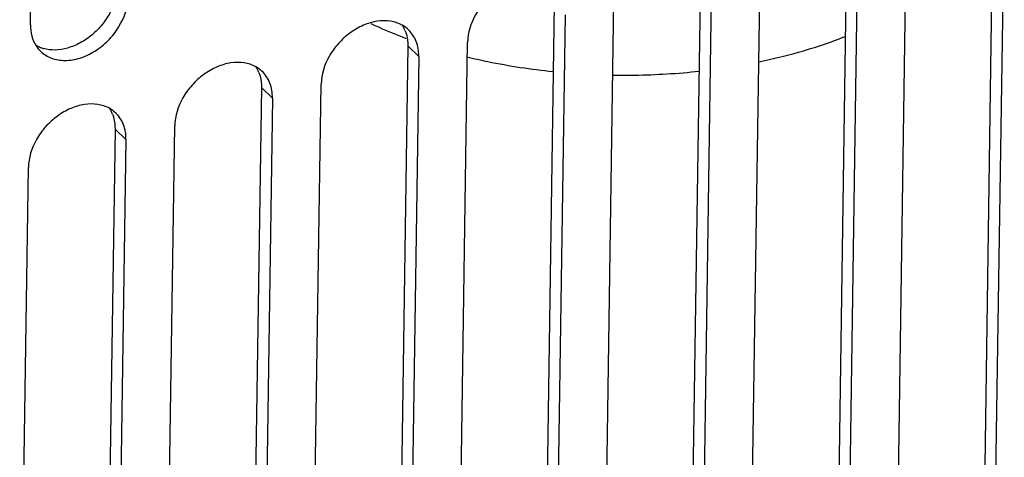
# Model space of a CAD drawing. Header units: millimetres. Extents: x 1117 to 38156, y -1945 to 7303.
# Tile 267 of 656: x 9826 to 9879, y 1022 to 1046. Entities that reach past the tile are written whole.
import ezdxf

# ---------------------------------------------------------------- set-up
doc = ezdxf.new("R2010")
doc.units = ezdxf.units.MM

msp = doc.modelspace()

# ---------------------------------------------------------------- linework, layer by layer
at = {"color": 7, "linetype": 'Continuous'}
for p, q in [((9826.824, 1045.57), (9827.278, 1076.258)), ((9878.493, 1053.358), (9878.027, 1021.92)), ((9879.078, 1052.799), (9878.613, 1021.361)), ((9870.637, 1051.126), (9870.172, 1019.688)), ((9873.376, 1019.874), (9873.841, 1051.311)), ((9871.223, 1050.568), (9870.758, 1019.13)), ((9862.782, 1048.895), (9862.317, 1017.457)), ((9865.521, 1017.642), (9865.986, 1049.08)), ((9863.368, 1048.336), (9862.903, 1016.898)), ((9854.927, 1046.663), (9854.462, 1015.225)), ((9857.666, 1015.411), (9858.131, 1046.848)), ((9855.513, 1046.105), (9855.048, 1014.667)), ((9849.811, 1013.179), (9850.276, 1044.617)), ((9847.072, 1044.432), (9846.607, 1012.994)), ((9847.658, 1043.873), (9847.072, 1044.432)), ((9847.658, 1043.873), (9847.193, 1012.435)), ((9841.956, 1010.948), (9842.421, 1042.386)), ((9839.217, 1042.2), (9838.752, 1010.762)), ((9839.803, 1041.642), (9839.217, 1042.2)), ((9839.803, 1041.642), (9839.338, 1010.204)), ((9831.362, 1039.969), (9830.897, 1008.531)), ((9831.948, 1039.41), (9831.362, 1039.969)), ((9834.101, 1008.716), (9834.566, 1040.154)), ((9831.948, 1039.41), (9831.483, 1007.972)), ((9826.246, 1006.485), (9826.711, 1037.923))]:
    msp.add_line(p, q, dxfattribs=at)
for centre, radius, start, end in [((9845.963, 1044.094), 1.664, 46.438, 61.1008), ((9845.317, 1044.619), 1.733, 26.9466, 32.7061), ((9845.248, 1044.584), 1.81, 21.3112, 26.934), ((9855.992, 1069.026), 25.807, 249.4631, 249.5883), ((9828.52, 1045.343), 1.661, 212.6915, 226.3039), ((9828.025, 1046.112), 1.89, 252.1122, 254.3432), ((9838.108, 1041.863), 1.664, 46.438, 61.1008), ((9837.462, 1042.387), 1.733, 26.9466, 32.7061), ((9837.392, 1042.353), 1.81, 21.3112, 26.934), ((9830.253, 1039.632), 1.664, 46.438, 61.1008), ((9829.607, 1040.156), 1.733, 26.9466, 32.7061), ((9829.537, 1040.121), 1.81, 21.3112, 26.934)]:
    msp.add_arc(centre, radius, start, end, dxfattribs=at)
for points, knots in [([(9854.622, 1047.783), (9854.431, 1047.889), (9853.986, 1048.032), (9853.263, 1048.018), (9852.518, 1047.795), (9851.807, 1047.383), (9851.181, 1046.813), (9850.544, 1045.935), (9850.284, 1045.135), (9850.276, 1044.617)], [0, 0, 0, 0, 0.105626, 0.220123, 0.344638, 0.477246, 0.613978, 0.749944, 1, 1, 1, 1]), ([(9831.475, 1047.616), (9831.468, 1047.141), (9831.248, 1046.408), (9830.699, 1045.578), (9830.153, 1045.02), (9829.521, 1044.585), (9828.843, 1044.301), (9828.162, 1044.187), (9827.718, 1044.236), (9827.515, 1044.292)], [0, 0, 0, 0, 0.245376, 0.378632, 0.513665, 0.646334, 0.772934, 0.890983, 1, 1, 1, 1]), ([(9827.372, 1044.142), (9827.455, 1044.064), (9827.639, 1043.922), (9828.07, 1043.714), (9828.708, 1043.616), (9829.512, 1043.757), (9830.302, 1044.13), (9831.013, 1044.702), (9831.746, 1045.623), (9832.053, 1046.494), (9832.061, 1047.057)], [0, 0, 0, 0, 0.051621, 0.104232, 0.21512, 0.33684, 0.468675, 0.606677, 0.74522, 1, 1, 1, 1]), ([(9826.824, 1045.57), (9826.821, 1045.367), (9826.863, 1044.972), (9827.019, 1044.605), (9827.122, 1044.446)], [0, 0, 0, 0, 0.516766, 1, 1, 1, 1]), ([(9846.767, 1045.552), (9846.576, 1045.657), (9846.131, 1045.8), (9845.408, 1045.786), (9844.663, 1045.563), (9843.952, 1045.151), (9843.326, 1044.582), (9842.689, 1043.704), (9842.429, 1042.903), (9842.421, 1042.386)], [0, 0, 0, 0, 0.105626, 0.220123, 0.344638, 0.477246, 0.613978, 0.749944, 1, 1, 1, 1]), ([(9845.08, 1045.644), (9845.228, 1045.574), (9845.839, 1045.292), (9846.463, 1045.037), (9846.938, 1044.859)], [0, 0, 0, 0, 0.244692, 1, 1, 1, 1]), ([(9846.934, 1045.242), (9846.958, 1045.18), (9847.044, 1044.919), (9847.075, 1044.64), (9847.072, 1044.432)], [0, 0, 0, 0, 0.241491, 1, 1, 1, 1]), ([(9847.658, 1043.873), (9847.662, 1044.144), (9847.601, 1044.55), (9847.363, 1045.019), (9847.2, 1045.215), (9847.11, 1045.3)], [0, 0, 0, 0, 0.517854, 0.761612, 1, 1, 1, 1]), ([(9865.916, 1043.583), (9866.33, 1043.669), (9867.917, 1044.029), (9869.476, 1044.519), (9870.594, 1044.966)], [0, 0, 0, 0, 0.259677, 1, 1, 1, 1]), ([(9827.445, 1044.314), (9827.417, 1044.323), (9827.309, 1044.36), (9827.204, 1044.408), (9827.129, 1044.45)], [0, 0, 0, 0, 0.253082, 1, 1, 1, 1]), ([(9838.912, 1043.32), (9838.721, 1043.426), (9838.276, 1043.569), (9837.553, 1043.555), (9836.808, 1043.332), (9836.097, 1042.92), (9835.471, 1042.35), (9834.834, 1041.472), (9834.574, 1040.672), (9834.566, 1040.154)], [0, 0, 0, 0, 0.105626, 0.220123, 0.344638, 0.477246, 0.613978, 0.749944, 1, 1, 1, 1]), ([(9850.251, 1043.848), (9850.622, 1043.758), (9852.144, 1043.418), (9853.69, 1043.184), (9854.861, 1043.064)], [0, 0, 0, 0, 0.245078, 1, 1, 1, 1]), ([(9839.079, 1043.01), (9839.103, 1042.949), (9839.189, 1042.687), (9839.22, 1042.409), (9839.217, 1042.2)], [0, 0, 0, 0, 0.241491, 1, 1, 1, 1]), ([(9839.803, 1041.642), (9839.807, 1041.912), (9839.746, 1042.319), (9839.508, 1042.787), (9839.345, 1042.983), (9839.255, 1043.069)], [0, 0, 0, 0, 0.517854, 0.761612, 1, 1, 1, 1]), ([(9858.072, 1042.873), (9858.462, 1042.867), (9860.009, 1042.865), (9861.556, 1042.957), (9862.708, 1043.082)], [0, 0, 0, 0, 0.251544, 1, 1, 1, 1]), ([(9831.057, 1041.089), (9830.866, 1041.194), (9830.421, 1041.337), (9829.698, 1041.323), (9828.953, 1041.1), (9828.242, 1040.688), (9827.616, 1040.119), (9826.979, 1039.241), (9826.719, 1038.44), (9826.711, 1037.923)], [0, 0, 0, 0, 0.105626, 0.220123, 0.344638, 0.477246, 0.613978, 0.749944, 1, 1, 1, 1]), ([(9831.948, 1039.41), (9831.952, 1039.681), (9831.891, 1040.087), (9831.653, 1040.556), (9831.49, 1040.752), (9831.4, 1040.838)], [0, 0, 0, 0, 0.517854, 0.761612, 1, 1, 1, 1]), ([(9831.224, 1040.779), (9831.248, 1040.717), (9831.334, 1040.456), (9831.365, 1040.177), (9831.362, 1039.969)], [0, 0, 0, 0, 0.241491, 1, 1, 1, 1])]:
    msp.add_open_spline(points, degree=3, knots=knots, dxfattribs=at)

doc.saveas('drawing.dxf')
